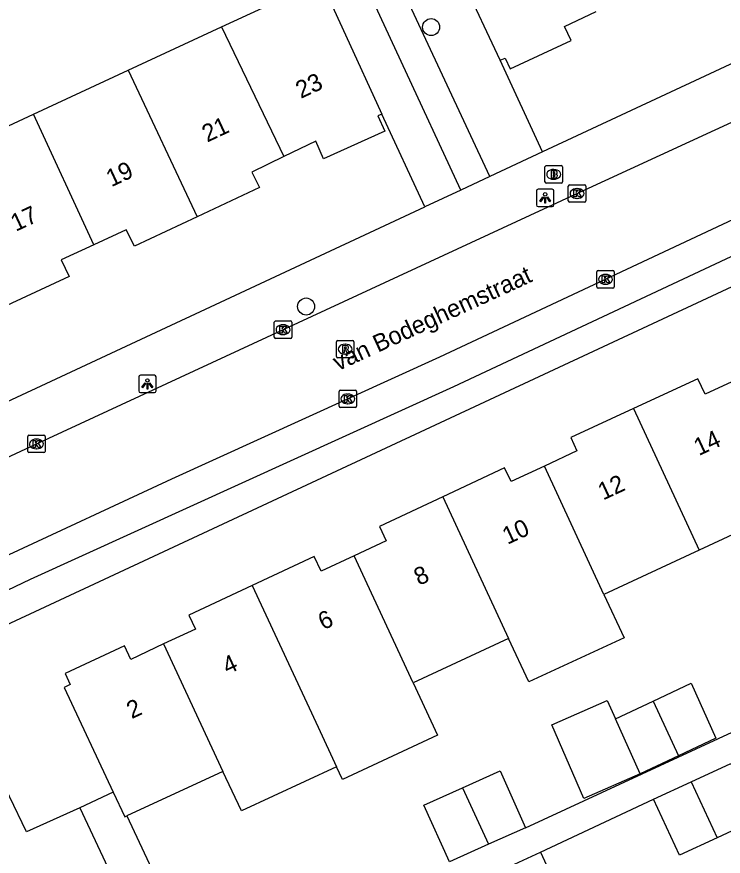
# Model space of a CAD drawing. Extents: x 160037 to 160839, y 385326 to 386441.
# Drawn here: x 160512.86 to 160553.34, y 386076.26 to 386124.37 of the extents above; entities that cross this region are included whole.
import ezdxf

# ---------------------------------------------------------------- set-up
doc = ezdxf.new("R2010")
doc.units = 0
for name, color, linetype in [('IMGEO_Boom', 7, 'Continuous'), ('IMGEO_Brandkraan', 7, 'Continuous'), ('IMGEO_Groenvoorziening', 7, 'Continuous'), ('IMGEO_Kolk', 7, 'Continuous'), ('IMGEO_Lichtpunt', 7, 'Continuous'), ('IMGEO_Openbare_ruimte_label', 7, 'Continuous'), ('IMGEO_Pand', 7, 'Continuous'), ('IMGEO_Pand_nummerreeks', 7, 'Continuous'), ('IMGEO_Rijbaan_lokaal_open', 7, 'Continuous'), ('IMGEO_Rioolput', 7, 'Continuous'), ('IMGEO_Voetpad_open', 7, 'Continuous')]:
    doc.layers.add(name, color=color, linetype=linetype)

msp = doc.modelspace()

# ---------------------------------------------------------------- linework, layer by layer
at = {"layer": 'IMGEO_Boom'}
for centre in [(160536.605, 386123.782), (160529.442, 386107.765)]:
    msp.add_circle(centre, 0.489, dxfattribs=at)
at = {"layer": 'IMGEO_Brandkraan'}
for p, q in [((160543.128, 386114.913), (160543.128, 386115.765)), ((160543.203, 386115.839), (160544.055, 386115.839)), ((160543.616, 386115.619), (160543.641, 386115.619)), ((160544.129, 386115.765), (160544.129, 386114.913)), ((160543.639, 386115.059), (160543.614, 386115.059)), ((160544.055, 386114.839), (160543.203, 386114.839))]:
    msp.add_line(p, q, dxfattribs=at)
for points in [[(160543.128, 386114.913), (160543.128, 386115.765)], [(160543.203, 386115.839), (160544.055, 386115.839)], [(160543.476, 386115.539), (160543.476, 386115.139), (160543.689, 386115.139)], [(160543.707, 386115.539), (160543.476, 386115.539)], [(160543.655, 386115.458), (160543.601, 386115.458), (160543.601, 386115.382)], [(160544.129, 386115.765), (160544.129, 386114.913)], [(160543.601, 386115.382), (160543.654, 386115.382)], [(160543.663, 386115.306), (160543.601, 386115.306), (160543.601, 386115.225)], [(160543.601, 386115.225), (160543.663, 386115.225)], [(160544.055, 386114.839), (160543.203, 386114.839)]]:
    msp.add_lwpolyline(points, dxfattribs=at)
for centre, radius, start, end in [((160543.205, 386115.763), 0.0765, 91.552, 178.448), ((160543.205, 386115.763), 0.0765, 91.552, 178.448), ((160543.656, 386115.42), 0.0379, 267.8285, 90.9355), ((160543.711, 386115.394), 0.145, 59.4692, 91.5367), ((160543.736, 386115.441), 0.0922, 285.5137, 58.1501), ((160544.053, 386115.763), 0.0765, 1.552, 88.448), ((160544.053, 386115.763), 0.0765, 1.552, 88.448), ((160543.664, 386115.265), 0.0404, 269.8759, 90.5077), ((160543.695, 386115.39), 0.251, 268.6676, 293.5347), ((160543.741, 386115.249), 0.105, 301.3115, 78.989), ((160543.205, 386114.915), 0.0765, 181.552, 268.448), ((160543.205, 386114.915), 0.0765, 181.552, 268.448), ((160544.053, 386114.915), 0.0765, 271.552, 358.448), ((160544.053, 386114.915), 0.0765, 271.552, 358.448)]:
    msp.add_arc(centre, radius, start, end, dxfattribs=at)
for centre, major_axis, ratio, start_param, end_param in [((160543.615, 386115.339), (-0.387, 0.002), 0.722429, 4.712389, 7.853982), ((160543.64, 386115.339), (-0.39, 0.002), 0.717154, 1.570796, 4.712389)]:
    msp.add_ellipse(centre, major_axis=major_axis, ratio=ratio, start_param=start_param, end_param=end_param, dxfattribs=at)
at = {"layer": 'IMGEO_Groenvoorziening'}
for points in [[(160539.966, 386115.215), (160529.649, 386137.316)], [(160542.981, 386116.622), (160540.561, 386121.877)]]:
    msp.add_lwpolyline(points, dxfattribs=at)
at = {"layer": 'IMGEO_Kolk'}
for p, q in [((160544.467, 386113.818), (160544.467, 386114.67)), ((160544.542, 386114.744), (160545.394, 386114.744)), ((160544.955, 386114.524), (160544.98, 386114.524)), ((160545.468, 386114.67), (160545.468, 386113.818)), ((160545.394, 386113.744), (160544.542, 386113.744)), ((160544.978, 386113.964), (160544.953, 386113.964)), ((160546.094, 386108.898), (160546.094, 386109.75)), ((160546.169, 386109.824), (160547.021, 386109.824)), ((160547.095, 386109.75), (160547.095, 386108.898)), ((160546.582, 386109.604), (160546.607, 386109.604)), ((160547.021, 386108.824), (160546.169, 386108.824)), ((160546.605, 386109.044), (160546.58, 386109.044)), ((160527.618, 386106.011), (160527.618, 386106.863)), ((160527.693, 386106.937), (160528.545, 386106.937)), ((160528.619, 386106.863), (160528.619, 386106.011)), ((160528.106, 386106.717), (160528.131, 386106.717)), ((160528.545, 386105.937), (160527.693, 386105.937)), ((160528.129, 386106.157), (160528.104, 386106.157)), ((160531.404, 386102.971), (160532.256, 386102.971)), ((160531.329, 386102.045), (160531.329, 386102.897)), ((160531.817, 386102.751), (160531.842, 386102.751)), ((160532.33, 386102.897), (160532.33, 386102.045)), ((160532.256, 386101.971), (160531.404, 386101.971)), ((160531.84, 386102.191), (160531.815, 386102.191)), ((160513.487, 386099.464), (160513.487, 386100.316)), ((160513.562, 386100.39), (160514.414, 386100.39)), ((160513.975, 386100.17), (160514, 386100.17)), ((160514.488, 386100.316), (160514.488, 386099.464)), ((160513.998, 386099.61), (160513.973, 386099.61)), ((160514.414, 386099.39), (160513.562, 386099.39))]:
    msp.add_line(p, q, dxfattribs=at)
for points in [[(160544.467, 386113.818), (160544.467, 386114.67)], [(160544.542, 386114.744), (160545.394, 386114.744)], [(160545.468, 386114.67), (160545.468, 386113.818)], [(160544.788, 386114.444), (160544.911, 386114.444), (160544.911, 386114.293), (160545.041, 386114.444), (160545.205, 386114.444), (160545.059, 386114.293), (160545.212, 386114.044), (160545.06, 386114.044), (160544.975, 386114.208), (160544.911, 386114.141), (160544.911, 386114.044), (160544.788, 386114.044), (160544.788, 386114.444)], [(160545.394, 386113.744), (160544.542, 386113.744)], [(160546.094, 386108.898), (160546.094, 386109.75)], [(160546.169, 386109.824), (160547.021, 386109.824)], [(160547.095, 386109.75), (160547.095, 386108.898)], [(160546.415, 386109.524), (160546.538, 386109.524), (160546.538, 386109.373), (160546.668, 386109.524), (160546.832, 386109.524), (160546.686, 386109.373), (160546.839, 386109.124), (160546.687, 386109.124), (160546.602, 386109.288), (160546.538, 386109.221), (160546.538, 386109.124), (160546.415, 386109.124), (160546.415, 386109.524)], [(160547.021, 386108.824), (160546.169, 386108.824)], [(160527.618, 386106.011), (160527.618, 386106.863)], [(160527.693, 386106.937), (160528.545, 386106.937)], [(160528.619, 386106.863), (160528.619, 386106.011)], [(160527.939, 386106.637), (160528.062, 386106.637), (160528.062, 386106.486), (160528.192, 386106.637), (160528.356, 386106.637), (160528.21, 386106.486), (160528.363, 386106.237), (160528.211, 386106.237), (160528.126, 386106.401), (160528.062, 386106.334), (160528.062, 386106.237), (160527.939, 386106.237), (160527.939, 386106.637)], [(160528.545, 386105.937), (160527.693, 386105.937)], [(160531.404, 386102.971), (160532.256, 386102.971)], [(160531.329, 386102.045), (160531.329, 386102.897)], [(160531.65, 386102.671), (160531.773, 386102.671), (160531.773, 386102.52), (160531.903, 386102.671), (160532.067, 386102.671), (160531.921, 386102.52), (160532.074, 386102.271), (160531.922, 386102.271), (160531.837, 386102.435), (160531.773, 386102.368), (160531.773, 386102.271), (160531.65, 386102.271), (160531.65, 386102.671)], [(160532.33, 386102.897), (160532.33, 386102.045)], [(160532.256, 386101.971), (160531.404, 386101.971)], [(160513.487, 386099.464), (160513.487, 386100.316)], [(160513.562, 386100.39), (160514.414, 386100.39)], [(160513.808, 386100.09), (160513.931, 386100.09), (160513.931, 386099.939), (160514.061, 386100.09), (160514.225, 386100.09), (160514.079, 386099.939), (160514.232, 386099.69), (160514.08, 386099.69), (160513.995, 386099.854), (160513.931, 386099.787), (160513.931, 386099.69), (160513.808, 386099.69), (160513.808, 386100.09)], [(160514.488, 386100.316), (160514.488, 386099.464)], [(160514.414, 386099.39), (160513.562, 386099.39)]]:
    msp.add_lwpolyline(points, dxfattribs=at)
for centre, start, end in [((160544.544, 386114.668), 91.552, 178.448), ((160544.544, 386114.668), 91.552, 178.448), ((160545.392, 386114.668), 1.552, 88.448), ((160545.392, 386114.668), 1.552, 88.448), ((160544.544, 386113.82), 181.552, 268.448), ((160544.544, 386113.82), 181.552, 268.448), ((160545.392, 386113.82), 271.552, 358.448), ((160545.392, 386113.82), 271.552, 358.448), ((160546.171, 386109.748), 91.552, 178.448), ((160546.171, 386109.748), 91.552, 178.448), ((160547.019, 386109.748), 1.552, 88.448), ((160547.019, 386109.748), 1.552, 88.448), ((160546.171, 386108.9), 181.552, 268.448), ((160546.171, 386108.9), 181.552, 268.448), ((160547.019, 386108.9), 271.552, 358.448), ((160547.019, 386108.9), 271.552, 358.448), ((160527.695, 386106.861), 91.552, 178.448), ((160527.695, 386106.861), 91.552, 178.448), ((160528.543, 386106.861), 1.552, 88.448), ((160528.543, 386106.861), 1.552, 88.448), ((160527.695, 386106.013), 181.552, 268.448), ((160527.695, 386106.013), 181.552, 268.448), ((160528.543, 386106.013), 271.552, 358.448), ((160528.543, 386106.013), 271.552, 358.448), ((160531.406, 386102.895), 91.552, 178.448), ((160531.406, 386102.895), 91.552, 178.448), ((160532.254, 386102.895), 1.552, 88.448), ((160532.254, 386102.895), 1.552, 88.448), ((160531.406, 386102.047), 181.552, 268.448), ((160531.406, 386102.047), 181.552, 268.448), ((160532.254, 386102.047), 271.552, 358.448), ((160532.254, 386102.047), 271.552, 358.448), ((160513.564, 386100.314), 91.552, 178.448), ((160513.564, 386100.314), 91.552, 178.448), ((160514.412, 386100.314), 1.552, 88.448), ((160514.412, 386100.314), 1.552, 88.448), ((160513.564, 386099.466), 181.552, 268.448), ((160513.564, 386099.466), 181.552, 268.448), ((160514.412, 386099.466), 271.552, 358.448), ((160514.412, 386099.466), 271.552, 358.448)]:
    msp.add_arc(centre, 0.0765, start, end, dxfattribs=at)
for centre, major_axis, ratio, start_param, end_param in [((160544.954, 386114.244), (-0.387, 0.002), 0.722429, 4.712389, 7.853982), ((160544.979, 386114.244), (-0.39, 0.002), 0.717154, 1.570796, 4.712389), ((160546.581, 386109.324), (-0.387, 0.002), 0.722429, 4.712389, 7.853982), ((160546.606, 386109.324), (-0.39, 0.002), 0.717154, 1.570796, 4.712389), ((160528.105, 386106.437), (-0.387, 0.002), 0.722429, 4.712389, 7.853982), ((160528.13, 386106.437), (-0.39, 0.002), 0.717154, 1.570796, 4.712389), ((160531.816, 386102.471), (-0.387, 0.002), 0.722429, 4.712389, 7.853982), ((160531.841, 386102.471), (-0.39, 0.002), 0.717154, 1.570796, 4.712389), ((160513.974, 386099.89), (-0.387, 0.002), 0.722429, 4.712389, 7.853982), ((160513.999, 386099.89), (-0.39, 0.002), 0.717154, 1.570796, 4.712389)]:
    msp.add_ellipse(centre, major_axis=major_axis, ratio=ratio, start_param=start_param, end_param=end_param, dxfattribs=at)
at = {"layer": 'IMGEO_Lichtpunt'}
for p, q in [((160543.544, 386114.49), (160542.736, 386114.49)), ((160543.544, 386114.49), (160542.736, 386114.49)), ((160542.642, 386114.395), (160542.642, 386113.588)), ((160542.642, 386114.395), (160542.642, 386113.588)), ((160543.638, 386113.588), (160543.638, 386114.395)), ((160543.638, 386113.588), (160543.638, 386114.395)), ((160542.736, 386113.494), (160543.544, 386113.494)), ((160542.736, 386113.494), (160543.544, 386113.494)), ((160519.849, 386103.733), (160519.849, 386102.926)), ((160519.849, 386103.733), (160519.849, 386102.926)), ((160520.751, 386103.828), (160519.943, 386103.828)), ((160520.751, 386103.828), (160519.943, 386103.828)), ((160520.845, 386102.926), (160520.845, 386103.733)), ((160520.845, 386102.926), (160520.845, 386103.733)), ((160519.943, 386102.832), (160520.751, 386102.832)), ((160519.943, 386102.832), (160520.751, 386102.832))]:
    msp.add_line(p, q, dxfattribs=at)
for points in [[(160543.016, 386114.059), (160543.055, 386114.031), (160542.867, 386113.769), (160542.829, 386113.796), (160543.016, 386114.059)], [(160543.118, 386114.011), (160543.165, 386114.011), (160543.165, 386113.689), (160543.118, 386113.689), (160543.118, 386114.011)], [(160543.228, 386114.031), (160543.266, 386114.058), (160543.453, 386113.796), (160543.414, 386113.768), (160543.228, 386114.031)], [(160520.223, 386103.397), (160520.262, 386103.369), (160520.074, 386103.107), (160520.036, 386103.134), (160520.223, 386103.397)], [(160520.325, 386103.349), (160520.372, 386103.349), (160520.372, 386103.027), (160520.325, 386103.027), (160520.325, 386103.349)], [(160520.435, 386103.369), (160520.473, 386103.396), (160520.66, 386103.134), (160520.621, 386103.106), (160520.435, 386103.369)]]:
    msp.add_lwpolyline(points, dxfattribs=at)
for centre in [(160543.141, 386114.193), (160520.348, 386103.531)]:
    msp.add_circle(centre, 0.0994, dxfattribs=at)
for centre, start, end in [((160542.736, 386114.395), 90, 180), ((160542.736, 386114.395), 90, 180), ((160543.544, 386114.395), 0, 90), ((160543.544, 386114.395), 0, 90), ((160542.736, 386113.588), 180, 270), ((160542.736, 386113.588), 180, 270), ((160543.544, 386113.588), 270, 0), ((160543.544, 386113.588), 270, 360), ((160519.943, 386103.733), 90, 180), ((160519.943, 386103.733), 90, 180), ((160520.751, 386103.733), 0, 90), ((160520.751, 386103.733), 0, 90), ((160519.943, 386102.926), 180, 270), ((160519.943, 386102.926), 180, 270), ((160520.751, 386102.926), 270, 0), ((160520.751, 386102.926), 270, 360)]:
    msp.add_arc(centre, 0.0946, start, end, dxfattribs=at)
at = {"layer": 'IMGEO_Pand'}
for points in [[(160540.561, 386121.877), (160538.451, 386126.411), (160537.048, 386129.425)], [(160524.6, 386123.792), (160530.278, 386126.426)], [(160530.278, 386126.426), (160531.697, 386123.338), (160533.785, 386118.794)], [(160540.561, 386121.877), (160540.845, 386122.009), (160541.136, 386121.383), (160544.624, 386123.007), (160544.245, 386123.822), (160546.065, 386124.669)], [(160519.245, 386121.307), (160524.6, 386123.792)], [(160524.6, 386123.792), (160528.162, 386116.355)], [(160513.828, 386118.794), (160519.245, 386121.307)], [(160519.245, 386121.307), (160523.192, 386112.902)], [(160508.389, 386116.27), (160513.828, 386118.794)], [(160517.268, 386111.303), (160513.828, 386118.794)], [(160533.785, 386118.794), (160533.56, 386118.693), (160533.956, 386117.809), (160530.437, 386116.233), (160529.999, 386117.236), (160528.162, 386116.355)], [(160528.162, 386116.355), (160526.323, 386115.474), (160526.774, 386114.584), (160523.192, 386112.902)], [(160523.192, 386112.902), (160519.611, 386111.221), (160519.133, 386112.159), (160517.268, 386111.303)], [(160517.268, 386111.303), (160515.401, 386110.446), (160515.858, 386109.481), (160512.285, 386107.831)], [(160554.078, 386103.559), (160552.3, 386102.735), (160551.886, 386103.626), (160548.203, 386101.917)], [(160548.203, 386101.917), (160544.612, 386100.251), (160544.964, 386099.501), (160543.093, 386098.624)], [(160548.203, 386101.917), (160551.968, 386093.802)], [(160543.093, 386098.624), (160541.184, 386097.73), (160540.812, 386098.525), (160537.271, 386096.866)], [(160546.508, 386091.267), (160543.093, 386098.624)], [(160537.271, 386096.866), (160533.643, 386095.166), (160534.032, 386094.336), (160532.205, 386093.48)], [(160537.271, 386096.866), (160541.047, 386088.731)], [(160557.43, 386096.339), (160551.968, 386093.802)], [(160551.968, 386093.802), (160546.508, 386091.267)], [(160532.205, 386093.48), (160530.304, 386092.589), (160529.906, 386093.438), (160526.357, 386091.775)], [(160535.586, 386086.195), (160532.205, 386093.48)], [(160526.357, 386091.775), (160522.73, 386090.076), (160523.104, 386089.279), (160521.277, 386088.423)], [(160526.357, 386091.775), (160530.124, 386083.659), (160531.188, 386081.392)], [(160546.508, 386091.267), (160547.661, 386088.784), (160542.199, 386086.249), (160541.047, 386088.731)], [(160541.047, 386088.731), (160535.586, 386086.195)], [(160521.277, 386088.423), (160519.394, 386087.541), (160519.03, 386088.319), (160515.626, 386086.725), (160515.922, 386086.094), (160515.575, 386085.932), (160518.385, 386079.933)], [(160521.277, 386088.423), (160524.664, 386081.123)], [(160535.586, 386086.195), (160536.975, 386083.202), (160531.536, 386080.65), (160531.188, 386081.392)], [(160549.329, 386085.153), (160551.503, 386086.186), (160552.917, 386083.028), (160550.783, 386082.014)], [(160548.588, 386080.972), (160545.366, 386079.565), (160543.519, 386083.792), (160546.702, 386085.182), (160547.173, 386084.13)], [(160547.173, 386084.13), (160549.329, 386085.153)], [(160549.329, 386085.153), (160550.783, 386082.014)], [(160548.588, 386080.972), (160547.173, 386084.13)], [(160550.783, 386082.014), (160548.588, 386080.972)], [(160531.188, 386081.392), (160525.734, 386078.859), (160524.664, 386081.123)], [(160551.506, 386080.517), (160553.773, 386081.565)], [(160553.773, 386081.565), (160555.253, 386078.363), (160552.998, 386077.321)], [(160524.664, 386081.123), (160519.175, 386078.574)], [(160538.396, 386080.173), (160540.568, 386081.145), (160542.023, 386077.892)], [(160549.351, 386079.52), (160551.506, 386080.517)], [(160551.506, 386080.517), (160552.998, 386077.321)], [(160518.385, 386079.933), (160516.481, 386079.041)], [(160518.385, 386079.933), (160519.049, 386078.516), (160519.175, 386078.574)], [(160537.65, 386075.934), (160536.194, 386079.187), (160538.396, 386080.173)], [(160538.396, 386080.173), (160539.899, 386076.941)], [(160552.998, 386077.321), (160550.831, 386076.318), (160549.351, 386079.52)], [(160516.481, 386079.041), (160521.575, 386068.168)], [(160519.175, 386078.574), (160523.605, 386069.119)], [(160542.023, 386077.892), (160539.899, 386076.941)], [(160539.899, 386076.941), (160537.65, 386075.934)], [(160540.636, 386075.468), (160542.865, 386076.499)], [(160542.865, 386076.499), (160544.345, 386073.297), (160542.123, 386072.269)]]:
    msp.add_lwpolyline(points, dxfattribs=at)
at = {"layer": 'IMGEO_Rijbaan_lokaal_open'}
for points in [[(160495.558, 386091.302), (160500, 386093.387), (160513.924, 386099.86), (160544.887, 386114.205), (160572.287, 386126.845), (160597.522, 386138.755)], [(160500.587, 386088.09), (160512.134, 386093.411), (160521.749, 386097.883), (160537.106, 386104.874), (160557.594, 386114.485), (160575.478, 386122.746), (160589.259, 386129.212)]]:
    msp.add_lwpolyline(points, dxfattribs=at)
at = {"layer": 'IMGEO_Rioolput'}
for p, q in [((160531.257, 386105.823), (160532.109, 386105.823)), ((160531.182, 386104.897), (160531.182, 386105.749)), ((160531.67, 386105.603), (160531.695, 386105.603)), ((160532.183, 386105.749), (160532.183, 386104.897)), ((160531.693, 386105.043), (160531.668, 386105.043)), ((160532.109, 386104.823), (160531.257, 386104.823))]:
    msp.add_line(p, q, dxfattribs=at)
for points in [[(160531.257, 386105.823), (160532.109, 386105.823)], [(160531.182, 386104.897), (160531.182, 386105.749)], [(160531.771, 386105.521), (160531.519, 386105.523), (160531.519, 386105.123)], [(160531.697, 386105.442), (160531.643, 386105.442), (160531.643, 386105.361)], [(160531.643, 386105.361), (160531.695, 386105.361)], [(160532.183, 386105.749), (160532.183, 386104.897)], [(160531.519, 386105.123), (160531.643, 386105.123), (160531.643, 386105.285), (160531.654, 386105.285)], [(160531.701, 386105.256), (160531.772, 386105.123), (160531.912, 386105.123), (160531.847, 386105.249)], [(160532.109, 386104.823), (160531.257, 386104.823)]]:
    msp.add_lwpolyline(points, dxfattribs=at)
for centre, radius, start, end in [((160531.259, 386105.747), 0.0765, 91.552, 178.448), ((160531.259, 386105.747), 0.0765, 91.552, 178.448), ((160532.107, 386105.747), 0.0765, 1.552, 88.448), ((160532.107, 386105.747), 0.0765, 1.552, 88.448), ((160531.679, 386105.55), 0.19, 274.7715, 282.9687), ((160531.703, 386105.346), 0.0964, 77.0061, 93.1865), ((160531.717, 386105.403), 0.0378, 276.6634, 79.6772), ((160531.77, 386105.411), 0.109, 350.3612, 89.416), ((160531.768, 386105.411), 0.112, 277.5842, 350.9817), ((160531.259, 386104.899), 0.0765, 181.552, 268.448), ((160531.259, 386104.899), 0.0765, 181.552, 268.448), ((160531.653, 386105.232), 0.0533, 26.0293, 88.6989), ((160531.752, 386105.196), 0.108, 29.5134, 73.7905), ((160532.107, 386104.899), 0.0765, 271.552, 358.448), ((160532.107, 386104.899), 0.0765, 271.552, 358.448)]:
    msp.add_arc(centre, radius, start, end, dxfattribs=at)
for centre, major_axis, ratio, start_param, end_param in [((160531.669, 386105.323), (-0.387, 0.002), 0.722429, 4.712389, 7.853982), ((160531.694, 386105.323), (-0.39, 0.002), 0.717154, 1.570796, 4.712389)]:
    msp.add_ellipse(centre, major_axis=major_axis, ratio=ratio, start_param=start_param, end_param=end_param, dxfattribs=at)
at = {"layer": 'IMGEO_Voetpad_open'}
for points in [[(160595.267, 386147.385), (160597.535, 386142.364), (160597.404, 386142.014), (160542.981, 386116.622)], [(160538.304, 386114.44), (160528.047, 386136.581), (160529.649, 386137.316)], [(160587.726, 386126.412), (160576.273, 386121.038), (160558.389, 386112.777), (160537.896, 386103.164), (160513.634, 386092.12), (160504.095, 386087.58)], [(160508.525, 386087.791), (160590.352, 386125.946)], [(160536.242, 386113.478), (160533.785, 386118.794)], [(160542.981, 386116.622), (160539.966, 386115.215)], [(160539.966, 386115.215), (160538.304, 386114.44)], [(160538.304, 386114.44), (160536.242, 386113.478)], [(160470.559, 386082.88), (160479.048, 386086.745), (160500, 386096.569), (160536.242, 386113.478)], [(160542.023, 386077.892), (160600.154, 386104.801)], [(160516.481, 386079.041), (160513.414, 386077.655), (160508.525, 386087.791)], [(160542.865, 386076.499), (160549.351, 386079.52)]]:
    msp.add_lwpolyline(points, dxfattribs=at)

# ---------------------------------------------------------------- texts
at = {"layer": 'IMGEO_Openbare_ruimte_label'}
msp.add_text('van Bodeghemstraat', height=1, rotation=24.7711, dxfattribs=at).set_placement((160531.264, 386104.055))
at = {"layer": 'IMGEO_Pand_nummerreeks'}
for s, rotation, p in [('23', 25.0051, (160529.138, 386119.663)), ('21', 25.0051, (160523.769, 386117.158)), ('19', 25.0051, (160518.277, 386114.597)), ('17', 25.0051, (160512.805, 386112.045)), ('14', 24.8889, (160551.948, 386099.192)), ('12', 24.8889, (160546.459, 386096.644)), ('10', 24.8893, (160540.979, 386094.103)), ('8', 24.8889, (160535.911, 386091.751)), ('6', 24.8893, (160530.421, 386089.204)), ('4', 24.8889, (160524.935, 386086.658)), ('2', 24.8889, (160519.447, 386084.112))]:
    msp.add_text(s, height=1, rotation=rotation, dxfattribs=at).set_placement(p)

doc.saveas('drawing.dxf')
